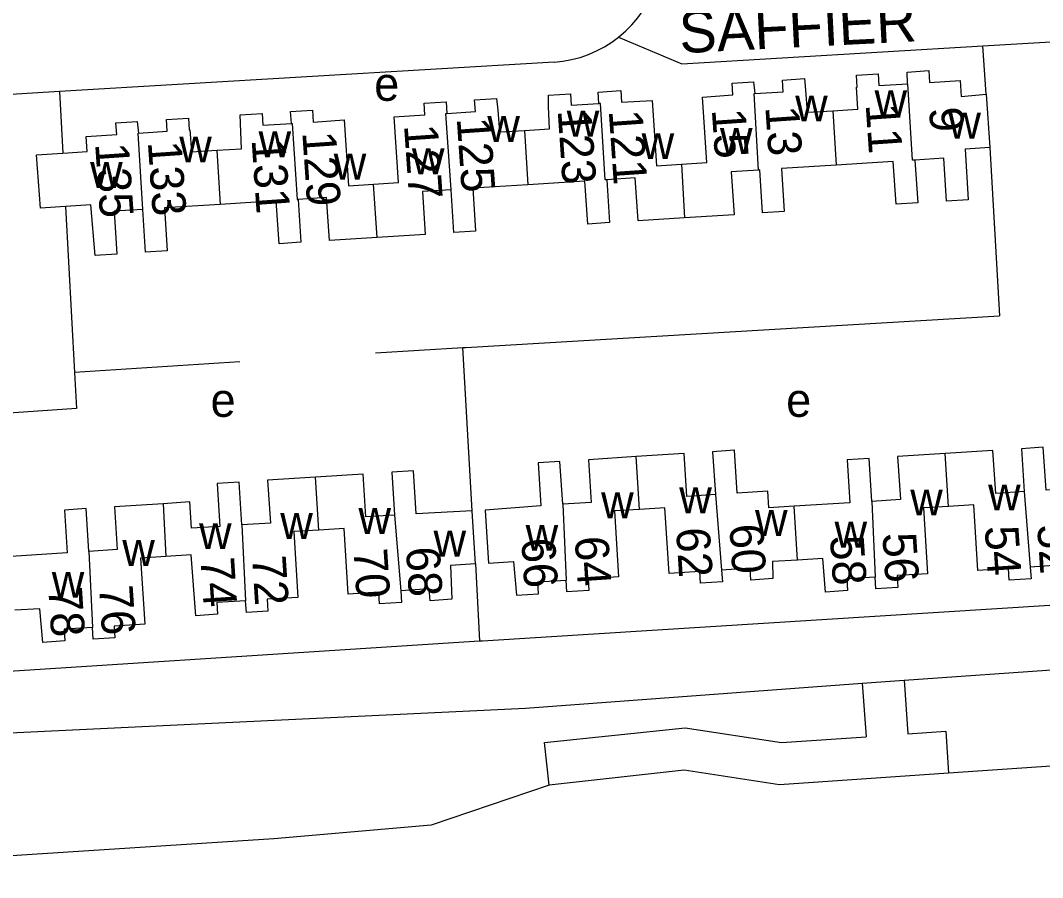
# Model space of a CAD drawing. Extents: x 159441 to 162086, y 388175 to 389787.
# Drawn here: x 160293 to 160414.4, y 388315.9 to 388417.7 of the extents above; entities that cross this region are included whole.
import ezdxf

# ---------------------------------------------------------------- set-up
doc = ezdxf.new("R2010")
doc.units = 0
for name, color, linetype in [('BLT_Basislijn', 7, 'Continuous'), ('BLT_Bebouwing', 7, 'Continuous'), ('BLT_Centroide', 7, 'Continuous'), ('BLT_Huisnummer', 7, 'Continuous'), ('BLT_Huisnummer_ tussenligend', 7, 'Continuous'), ('BLT_Onderverdeling_panden', 7, 'Continuous'), ('BLT_Straatnaam', 7, 'Continuous')]:
    doc.layers.add(name, color=color, linetype=linetype)

msp = doc.modelspace()

# ---------------------------------------------------------------- linework, layer by layer
at = {"layer": 'BLT_Basislijn'}
for p, q in [((160407.75, 388409), (160407.36, 388414.74)), ((160356.4, 388412.8), (160297.65, 388409.29)), ((160297.65, 388409.29), (160298.04, 388401.97)), ((160408.18, 388402.65), (160409.31, 388382.66)), ((160298.38, 388395.64), (160299.43, 388375.91)), ((160335.21, 388378.24), (160345.57, 388378.87)), ((160346.67, 388359.47), (160345.57, 388378.87)), ((160319.08, 388377.19), (160299.43, 388375.91)), ((160347.08, 388353.19), (160347.54, 388344.02)), ((160398.01, 388339.36), (160512.08, 388347.46)), ((160393.02, 388339), (160398.01, 388339.36)), ((160393.02, 388339), (160393.47, 388332.64)), ((160398.01, 388339.36), (160398.45, 388332.99)), ((160425.39, 388329.85), (160403.25, 388328.31))]:
    msp.add_line(p, q, dxfattribs=at)
for points in [[(160364.06, 388415.76), (160364.92, 388416.5), (160365.66, 388417.24), (160366.34, 388418.05), (160366.96, 388418.9), (160367.51, 388419.79), (160367.99, 388420.73), (160368.41, 388421.71)], [(160407.36, 388414.74), (160437.63, 388416.51), (160442.41, 388349.99)], [(160356.4, 388412.8), (160357.45, 388412.91), (160358.48, 388413.1), (160359.5, 388413.36), (160360.49, 388413.71), (160361.46, 388414.13), (160362.39, 388414.62), (160363.28, 388415.18), (160364.06, 388415.76)], [(160364.06, 388415.76), (160371.57, 388412.6), (160407.36, 388414.74)], [(160297.65, 388409.29), (160282.89, 388408.41), (160272.95, 388407.64), (160270.26, 388406.92), (160269.4, 388406.39), (160267.43, 388404.26), (160266.55, 388400.98), (160268.47, 388370.59), (160268.53, 388369.64)], [(160345.57, 388378.87), (160345.91, 388378.89), (160409.31, 388382.66)], [(160299.43, 388375.91), (160299.66, 388371.64), (160286.46, 388370.72)], [(160268.53, 388369.64), (160270.18, 388343.99), (160272.84, 388340.43), (160276.28, 388339.44), (160347.54, 388344.02)], [(160347.54, 388344.02), (160347.89, 388344.04), (160442.41, 388349.99)], [(160172.55, 388325.68), (160222.62, 388328.8), (160290.93, 388333.07), (160353.01, 388336.03), (160393.02, 388339)], [(160355.82, 388326.89), (160355.27, 388331.94), (160372, 388333.7), (160383.41, 388331.94), (160393.47, 388332.64)], [(160398.45, 388332.99), (160402.94, 388333.3), (160403.25, 388328.31)], [(160403.25, 388328.31), (160383.2, 388326.92), (160371.88, 388328.66), (160355.82, 388326.89)], [(160355.82, 388326.89), (160341.82, 388322.15), (160323.1, 388320.51)], [(160323.1, 388320.51), (160290.1, 388318.37), (160268.27, 388317.06), (160248.4, 388316.24), (160230.01, 388315.91)]]:
    msp.add_lwpolyline(points, dxfattribs=at)
at = {"layer": 'BLT_Bebouwing'}
for points in [[(160389.52, 388407.02), (160392.48, 388407.2), (160392.33, 388409.82), (160392.43, 388409.83), (160392.34, 388411.23), (160394.91, 388411.4), (160395, 388410), (160398.4, 388410.2)], [(160398.4, 388410.2), (160398.36, 388411.61), (160400.91, 388411.79), (160400.99, 388410.39), (160404.64, 388410.61), (160404.77, 388408.72), (160407.75, 388409)], [(160371.53, 388400.67), (160374.56, 388400.88), (160374.03, 388408.65), (160377.66, 388408.89), (160377.56, 388410.28), (160380.08, 388410.45), (160380.25, 388409.06)], [(160380.25, 388409.06), (160383.64, 388409.27), (160383.55, 388410.66), (160386.14, 388410.85), (160386.27, 388409.45), (160386.48, 388406.84), (160389.52, 388407.02)], [(160352.91, 388404.69), (160355.88, 388404.88), (160355.73, 388407.51), (160355.74, 388408.86), (160358.34, 388409.03), (160358.43, 388407.67), (160361.73, 388407.88)], [(160361.73, 388407.88), (160361.64, 388409.24), (160364.33, 388409.43), (160364.41, 388408.03), (160368.07, 388408.25), (160368.59, 388400.48), (160371.53, 388400.67)], [(160407.75, 388409), (160408.18, 388402.65)], [(160334.97, 388398.3), (160337.92, 388398.5), (160337.41, 388406.3), (160341.05, 388406.53), (160340.98, 388407.93), (160343.58, 388408.08), (160343.68, 388406.69)], [(160343.68, 388406.69), (160347.06, 388406.92), (160346.97, 388408.32), (160349.58, 388408.47), (160349.72, 388407.09), (160349.93, 388404.5), (160352.91, 388404.69)], [(160316.33, 388402.32), (160319.28, 388402.51), (160319.12, 388406.53), (160321.73, 388406.7), (160321.82, 388405.3), (160325.21, 388405.52)], [(160325.21, 388405.52), (160325.11, 388406.93), (160327.71, 388407.08), (160327.8, 388405.68), (160331.46, 388405.92), (160331.99, 388398.1), (160334.97, 388398.3)], [(160298.04, 388401.97), (160300.92, 388402.16), (160300.8, 388403.96), (160304.45, 388404.18), (160304.36, 388405.57), (160306.89, 388405.76), (160307.05, 388404.37)], [(160307.05, 388404.37), (160310.44, 388404.58), (160310.36, 388405.97), (160312.96, 388406.15), (160313.04, 388404.74), (160313.14, 388404.75), (160313.32, 388402.13), (160316.33, 388402.32)], [(160298.38, 388395.64), (160295.4, 388395.45), (160294.93, 388401.77), (160298.04, 388401.97)], [(160408.18, 388402.65), (160405.24, 388402.46), (160405.62, 388396.45), (160403.03, 388396.28), (160402.7, 388401.38), (160399.28, 388401.16)], [(160389.92, 388400.56), (160383.43, 388400.15), (160383.76, 388395.05), (160381.16, 388394.89), (160380.84, 388399.98), (160380.71, 388399.97)], [(160399.28, 388401.16), (160399.63, 388396.07), (160397.04, 388395.9), (160396.71, 388400.99), (160389.92, 388400.56)], [(160380.71, 388399.97), (160377.46, 388399.77), (160377.79, 388394.67), (160371.92, 388394.3)], [(160353.3, 388398.22), (160346.76, 388397.81), (160347.09, 388392.71), (160344.49, 388392.55), (160344.17, 388397.64)], [(160362.66, 388398.82), (160362.98, 388393.73), (160360.4, 388393.56), (160360.07, 388398.66), (160353.3, 388398.22)], [(160371.92, 388394.3), (160366.39, 388393.95), (160366.06, 388399.04), (160362.66, 388398.82)], [(160335.4, 388391.97), (160329.72, 388391.61), (160329.39, 388396.7), (160326.01, 388396.48)], [(160344.17, 388397.64), (160340.77, 388397.42), (160341.1, 388392.33), (160335.4, 388391.97)], [(160307.54, 388395.3), (160304.14, 388395.09), (160304.47, 388389.99), (160301.87, 388389.83), (160301.39, 388395.83), (160298.38, 388395.64)], [(160316.74, 388395.89), (160310.13, 388395.47), (160310.46, 388390.38), (160307.86, 388390.21), (160307.54, 388395.3)], [(160326.01, 388396.48), (160326.33, 388391.39), (160323.74, 388391.22), (160323.41, 388396.32), (160316.74, 388395.89)], [(160375.57, 388361.42), (160372.18, 388361.2), (160371.85, 388366.29), (160366.17, 388365.93)], [(160384.92, 388360.02), (160381.94, 388359.83), (160381.81, 388361.82), (160378.16, 388361.59), (160377.83, 388366.68), (160375.24, 388366.51), (160375.57, 388361.42)], [(160402.87, 388366.28), (160397.22, 388365.92), (160397.55, 388360.83), (160394.16, 388360.61)], [(160412.27, 388361.78), (160408.88, 388361.56), (160408.55, 388366.65), (160402.87, 388366.28)], [(160421.51, 388362.37), (160414.86, 388361.94), (160414.53, 388367.03), (160411.94, 388366.86), (160412.27, 388361.78)], [(160357.44, 388360.26), (160357.11, 388365.34), (160354.52, 388365.18), (160354.84, 388360.09), (160348.21, 388359.55), (160348.29, 388358.26), (160348.62, 388353.27), (160351.6, 388353.46), (160351.96, 388349.47), (160354.55, 388349.64), (160354.46, 388351.04), (160357.86, 388351.25)], [(160366.17, 388365.93), (160360.5, 388365.56), (160360.83, 388360.47), (160357.44, 388360.26)], [(160394.16, 388360.61), (160393.83, 388365.7), (160391.24, 388365.53), (160391.56, 388360.45), (160384.92, 388360.02)], [(160337.45, 388358.97), (160334.06, 388358.75), (160333.73, 388363.84), (160328.06, 388363.47)], [(160346.67, 388359.47), (160340.04, 388359.14), (160339.71, 388364.23), (160337.12, 388364.06), (160337.45, 388358.97)], [(160319.31, 388357.8), (160318.98, 388362.89), (160316.38, 388362.72), (160316.71, 388357.63), (160313.32, 388357.41), (160313.12, 388360.54), (160309.95, 388360.33)], [(160328.06, 388363.47), (160322.37, 388363.11), (160322.7, 388358.02), (160319.31, 388357.8)], [(160309.95, 388360.33), (160304.19, 388359.96), (160304.52, 388354.87), (160301.15, 388354.66)], [(160412.98, 388352.8), (160413.07, 388351.4), (160410.48, 388351.23), (160410.39, 388352.63), (160406.76, 388352.39), (160406.26, 388360.2), (160403.27, 388360.01)], [(160301.15, 388354.66), (160300.82, 388359.74), (160298.23, 388359.58), (160298.55, 388354.49), (160291.92, 388354.06)], [(160347.08, 388353.19), (160346.76, 388358.18), (160346.67, 388359.47)], [(160366.57, 388359.66), (160363.58, 388359.47), (160364.08, 388351.66), (160360.44, 388351.42), (160360.53, 388350.02), (160357.94, 388349.86), (160357.86, 388351.25)], [(160376.31, 388352.44), (160376.4, 388351.04), (160373.81, 388350.88), (160373.72, 388352.28), (160370.07, 388352.04), (160369.56, 388359.85), (160366.57, 388359.66)], [(160403.27, 388360.01), (160400.29, 388359.82), (160400.79, 388352.01), (160397.15, 388351.78), (160397.24, 388350.38), (160394.65, 388350.21), (160394.56, 388351.61)], [(160328.46, 388357.2), (160325.47, 388357.01), (160325.96, 388349.2), (160322.32, 388348.97), (160322.41, 388347.57), (160319.85, 388347.4), (160319.75, 388348.78)], [(160338.19, 388349.99), (160338.28, 388348.59), (160335.68, 388348.42), (160335.59, 388349.82), (160331.95, 388349.59), (160331.45, 388357.39), (160328.46, 388357.2)], [(160421.91, 388355.99), (160418.93, 388355.8), (160419.07, 388351.78), (160416.46, 388351.62), (160416.37, 388353.02), (160412.98, 388352.8)], [(160319.75, 388348.78), (160316.36, 388348.6), (160316.43, 388347.2), (160313.85, 388347.01), (160313.29, 388354.24), (160310.29, 388354.05)], [(160310.29, 388354.05), (160307.29, 388353.86), (160307.79, 388346.02), (160304.14, 388345.79), (160304.23, 388344.39), (160301.66, 388344.22), (160301.57, 388345.61)], [(160347.08, 388353.19), (160344.1, 388352.99), (160344.26, 388348.98), (160341.67, 388348.8), (160341.58, 388350.2), (160338.19, 388349.99)], [(160385.33, 388353.64), (160382.35, 388353.45), (160382.38, 388351.43), (160379.79, 388351.26), (160379.7, 388352.66), (160376.31, 388352.44)], [(160394.56, 388351.61), (160391.17, 388351.39), (160391.26, 388350), (160388.67, 388349.83), (160388.32, 388353.83), (160385.33, 388353.64)], [(160301.57, 388345.61), (160298.19, 388345.42), (160298.27, 388344.02), (160295.67, 388343.85), (160295.31, 388347.85), (160292.33, 388347.67)]]:
    msp.add_lwpolyline(points, dxfattribs=at)
at = {"layer": 'BLT_Onderverdeling_panden'}
for p, q in [((160389.52, 388407.02), (160389.92, 388400.56)), ((160352.91, 388404.69), (160353.3, 388398.22)), ((160316.33, 388402.32), (160316.74, 388395.89)), ((160371.53, 388400.67), (160371.92, 388394.3)), ((160335.4, 388391.97), (160334.97, 388398.3)), ((160403.27, 388360.01), (160402.87, 388366.28)), ((160366.57, 388359.66), (160366.17, 388365.93)), ((160328.46, 388357.2), (160328.06, 388363.47)), ((160375.57, 388361.42), (160376.31, 388352.44)), ((160412.27, 388361.78), (160412.98, 388352.8)), ((160309.95, 388360.33), (160310.29, 388354.05)), ((160357.44, 388360.26), (160357.86, 388351.25)), ((160394.16, 388360.61), (160394.56, 388351.61)), ((160337.45, 388358.97), (160338.19, 388349.99)), ((160385.33, 388353.64), (160384.92, 388360.02)), ((160319.31, 388357.8), (160319.75, 388348.78)), ((160301.15, 388354.66), (160301.57, 388345.61))]:
    msp.add_line(p, q, dxfattribs=at)
for points in [[(160399.28, 388401.16), (160399, 388401.14), (160398.45, 388410.2), (160398.4, 388410.2)], [(160380.71, 388399.97), (160380.16, 388409.05), (160380.25, 388409.06)], [(160362.66, 388398.82), (160362.47, 388398.81), (160361.92, 388407.89), (160361.73, 388407.88)], [(160344.17, 388397.64), (160343.56, 388406.68), (160343.68, 388406.69)], [(160325.21, 388405.52), (160325.31, 388405.52), (160325.89, 388396.47), (160326.01, 388396.48)], [(160307.54, 388395.3), (160306.98, 388404.36), (160307.05, 388404.37)]]:
    msp.add_lwpolyline(points, dxfattribs=at)

# ---------------------------------------------------------------- texts
at = {"layer": 'BLT_Centroide'}
for s, p in [('e', (160335.04, 388408.2)), ('w', (160385.05, 388405.75)), ('w', (160394.48, 388406.38)), ('w', (160348.48, 388403.31)), ('w', (160357.91, 388403.94)), ('w', (160403.25, 388403.7)), ('w', (160311.88, 388400.88)), ('w', (160321.3, 388401.5)), ('w', (160366.81, 388401.27)), ('w', (160376.12, 388401.89)), ('w', (160330.23, 388398.84)), ('w', (160339.52, 388399.47)), ('w', (160301.29, 388397.84)), ('e', (160315.6, 388370.65)), ('e', (160383.98, 388370.65)), ('w', (160362, 388358.59)), ('w', (160371.28, 388359.19)), ('w', (160398.72, 388358.94)), ('w', (160407.97, 388359.53)), ('w', (160323.88, 388356.14)), ('w', (160333.17, 388356.73)), ('w', (160380.28, 388356.5)), ('w', (160314.23, 388354.94)), ('w', (160353.03, 388354.73)), ('w', (160389.73, 388355.12)), ('w', (160342.09, 388354.05)), ('w', (160305.11, 388352.94)), ('w', (160296.73, 388349.16))]:
    msp.add_text(s, height=4, dxfattribs=at).set_placement(p)
at = {"layer": 'BLT_Huisnummer'}
for s, rotation, p in [('121', 273.9367, (160362.9, 388407.02)), ('13', 273.9367, (160381.5, 388407.47)), ('9', 273.9367, (160400.95, 388407.34)), ('125', 273.9367, (160344.84, 388406.11)), ('129', 273.9367, (160326.49, 388404.45)), ('135', 273.9367, (160301.88, 388403.09)), ('60', 273.7547, (160377.23, 388357.82)), ('56', 273.7547, (160395.41, 388356.78)), ('52', 273.7547, (160413.8, 388357.8)), ('66', 273.7547, (160352.51, 388356.15)), ('68', 273.7547, (160338.8, 388355.1)), ('72', 273.7547, (160320.52, 388354.06)), ('76', 273.7547, (160302.34, 388350.54))]:
    msp.add_text(s, height=4, rotation=rotation, dxfattribs=at).set_placement(p)
at = {"layer": 'BLT_Huisnummer_ tussenligend'}
for s, rotation, p in [('123', 273.9367, (160356.83, 388407.05)), ('15', 273.9367, (160375.14, 388407.16)), ('11', 273.9367, (160393.42, 388407.75)), ('127', 273.9367, (160338.58, 388405.29)), ('133', 273.9367, (160308.14, 388403.3)), ('131', 273.9367, (160320.47, 388403.58)), ('62', 273.7547, (160370.89, 388357.39)), ('54', 273.7547, (160407.56, 388357.61)), ('64', 273.7547, (160358.85, 388356.36)), ('58', 273.7547, (160389.18, 388356.46)), ('70', 273.7547, (160332.57, 388354.91)), ('74', 273.7547, (160314.39, 388353.87)), ('78', 273.7547, (160296.31, 388350.32))]:
    msp.add_text(s, height=4, rotation=rotation, dxfattribs=at).set_placement(p)
at = {"layer": 'BLT_Straatnaam'}
msp.add_text('SAFFIER', height=5, rotation=2.8991, dxfattribs=at).set_placement((160371.38, 388413.85))

doc.saveas('drawing.dxf')
